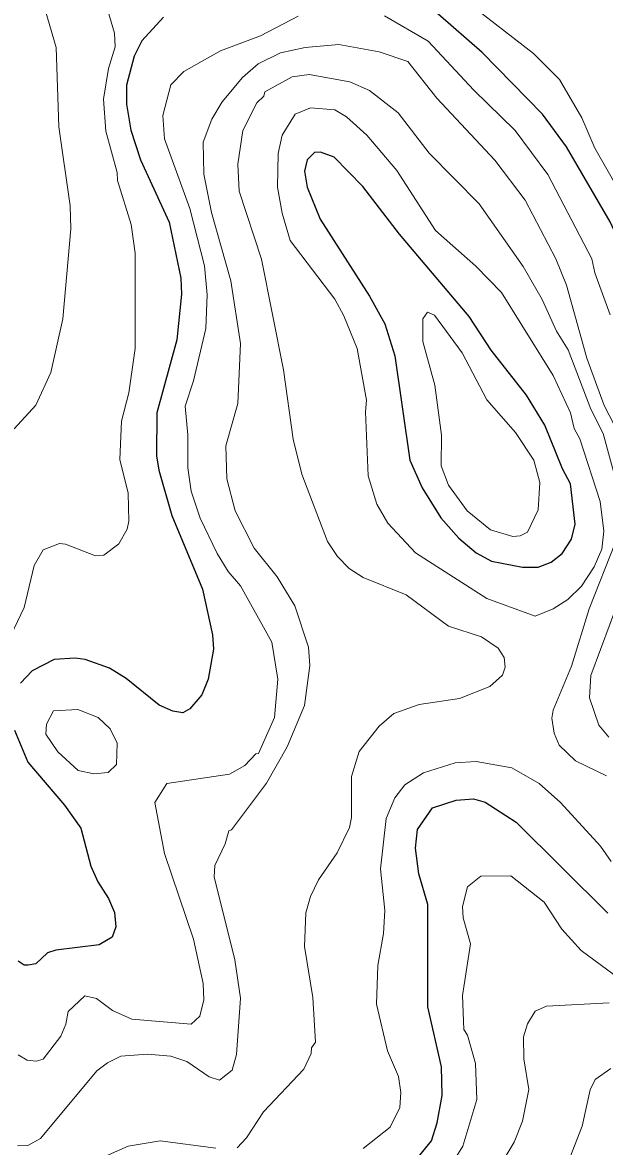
# Model space of a CAD drawing. Extents: x 673.3 to 698.5, y 6984.3 to 7012.3.
# Drawn here: x 683.926 to 684.61, y 6988.138 to 6989.457 of the extents above; entities that cross this region are included whole.
import ezdxf

# ---------------------------------------------------------------- set-up
doc = ezdxf.new("R2010")
doc.units = 0
doc.header["$LTSCALE"] = 0.032
doc.layers.add('1', color=7, linetype='Continuous', lineweight=25)
doc.layers.add('2', color=7, linetype='Continuous', lineweight=13)

msp = doc.modelspace()

# ---------------------------------------------------------------- linework, layer by layer
at = {"layer": '1'}
for points in [[(684.0917, 6989.4632), (684.0663, 6989.4355), (684.0571, 6989.4173), (684.0483, 6989.3835), (684.0481, 6989.3611), (684.0533, 6989.3305), (684.0648, 6989.2956), (684.0983, 6989.2226), (684.1122, 6989.1567), (684.113, 6989.1382), (684.1074, 6989.0845), (684.0838, 6988.9987), (684.0837, 6988.9482), (684.0863, 6988.9313), (684.1015, 6988.8782), (684.1374, 6988.7919), (684.1491, 6988.7382), (684.1505, 6988.7215), (684.1441, 6988.686), (684.1367, 6988.6679), (684.1226, 6988.6514), (684.1144, 6988.6467), (684.1026, 6988.6485), (684.0865, 6988.6555), (684.0477, 6988.6867), (684.0282, 6988.6991), (683.9998, 6988.7093), (683.9879, 6988.7109), (683.9632, 6988.7093), (683.9375, 6988.6957), (683.9237, 6988.6815)], [(684.796, 6988.8307), (684.785, 6988.8311), (684.7728, 6988.8405), (684.7457, 6988.9124), (684.7069, 6988.9803), (684.6565, 6989.1363), (684.6165, 6989.2229), (684.5652, 6989.3109), (684.5368, 6989.3492), (684.466, 6989.4217), (684.4142, 6989.467)], [(683.9167, 6988.6261), (683.9323, 6988.5885), (683.9754, 6988.5383), (683.9946, 6988.5114), (684.0062, 6988.4665), (684.0144, 6988.4482), (684.0273, 6988.4287), (684.034, 6988.4121), (684.0356, 6988.3956), (684.0313, 6988.3833), (684.016, 6988.3741), (683.9652, 6988.3681), (683.9556, 6988.3648), (683.9418, 6988.352), (683.9326, 6988.3504), (683.9279, 6988.3505), (683.9209, 6988.3551)], [(684.4133, 6988.1652), (684.4191, 6988.1974), (684.4185, 6988.231), (684.4022, 6988.3016), (684.4022, 6988.4218), (684.3916, 6988.4577), (684.3877, 6988.4879), (684.39, 6988.5098), (684.4079, 6988.535), (684.4356, 6988.544), (684.4559, 6988.5457), (684.4696, 6988.5417), (684.5062, 6988.5182), (684.6137, 6988.4116)], [(684.3679, 6988.0965), (684.4066, 6988.1444), (684.4133, 6988.1652)]]:
    msp.add_lwpolyline(points, dxfattribs=at)
msp.add_lwpolyline([(684.5699, 6988.9152), (684.5603, 6988.933), (684.5397, 6988.9841), (684.518, 6989.0194), (684.4765, 6989.0723), (684.4507, 6989.1118), (684.3688, 6989.2085), (684.3259, 6989.2645), (684.2922, 6989.2988), (684.276, 6989.3046), (684.2692, 6989.3043), (684.2605, 6989.2956), (684.2573, 6989.2822), (684.2606, 6989.2636), (684.2756, 6989.2259), (684.3337, 6989.1355), (684.3516, 6989.103), (684.3634, 6989.0655), (684.381, 6988.9433), (684.3956, 6988.9105), (684.4176, 6988.8754), (684.4385, 6988.8515), (684.459, 6988.8343), (684.4772, 6988.8245), (684.5134, 6988.8177), (684.532, 6988.8177), (684.5471, 6988.8234), (684.5599, 6988.8338), (684.5709, 6988.8506), (684.5755, 6988.8679)], close=True, dxfattribs=at)
at = {"layer": '2'}
for points in [[(683.9163, 6988.9801), (683.9419, 6989.0077), (683.9592, 6989.046), (683.9735, 6989.1089), (683.9827, 6989.2148), (683.9819, 6989.2418), (683.9689, 6989.3343), (683.9655, 6989.4275), (683.95, 6989.4812), (683.9317, 6989.519), (683.9145, 6989.5712)], [(683.9047, 6988.721), (683.928, 6988.7702), (683.9397, 6988.8196), (683.9503, 6988.838), (683.9695, 6988.8452), (683.9765, 6988.8444), (684.0119, 6988.8307), (684.0217, 6988.8315), (684.0393, 6988.845), (684.0491, 6988.8622), (684.0512, 6988.8717), (684.0503, 6988.9043), (684.0406, 6988.9441), (684.0423, 6988.989), (684.051, 6989.0223), (684.0585, 6989.0744), (684.0585, 6989.1863), (684.0536, 6989.2199), (684.0375, 6989.2716), (684.0372, 6989.2808), (684.0238, 6989.3295), (684.0211, 6989.3668), (684.0273, 6989.403), (684.0348, 6989.4285), (684.0341, 6989.4445), (684.0217, 6989.4874)], [(684.4484, 6989.4807), (684.5264, 6989.4206), (684.5571, 6989.3899), (684.5832, 6989.3448), (684.5984, 6989.3095), (684.645, 6989.2279), (684.6694, 6989.2021), (684.6966, 6989.1667), (684.7448, 6989.0956), (684.7493, 6989.0931), (684.7661, 6989.097), (684.7738, 6989.1083), (684.776, 6989.1149), (684.7779, 6989.1434), (684.7764, 6989.1658), (684.7654, 6989.2075), (684.7592, 6989.2277), (684.7096, 6989.2944), (684.7051, 6989.3046), (684.6844, 6989.3346), (684.6563, 6989.3935), (684.6513, 6989.4206), (684.6507, 6989.4468), (684.6551, 6989.4714)], [(684.2499, 6989.4642), (684.2057, 6989.4413), (684.1587, 6989.4235), (684.1158, 6989.3993), (684.1002, 6989.3836), (684.0911, 6989.3476), (684.0929, 6989.3203)], [(684.6166, 6989.1136), (684.5985, 6989.1629), (684.5949, 6989.1795), (684.5432, 6989.2784), (684.5047, 6989.33), (684.4563, 6989.3774), (684.4027, 6989.435), (684.3515, 6989.4648)], [(684.2031, 6989.4084), (684.229, 6989.4211), (684.258, 6989.4276), (684.2979, 6989.4309), (684.3449, 6989.4226), (684.3787, 6989.411), (684.4129, 6989.3681), (684.4808, 6989.2953), (684.5165, 6989.2482), (684.5527, 6989.1795), (684.5651, 6989.1486), (684.589, 6989.0627), (684.6096, 6989.0072), (684.6276, 6988.9727)], [(683.9204, 6988.1385), (683.9324, 6988.1386), (683.9473, 6988.1469), (684.0135, 6988.2262), (684.026, 6988.2358), (684.0417, 6988.2435), (684.073, 6988.246), (684.1003, 6988.2435), (684.1191, 6988.2372), (684.1454, 6988.2192), (684.1577, 6988.2154), (684.1723, 6988.2271), (684.1774, 6988.2457), (684.1821, 6988.3117), (684.1757, 6988.3567), (684.1514, 6988.4542), (684.152, 6988.4675), (684.1643, 6988.493), (684.1684, 6988.508), (684.1718, 6988.5093), (684.2128, 6988.564), (684.2371, 6988.6065), (684.2573, 6988.6551), (684.2638, 6988.702), (684.2619, 6988.7238), (684.2461, 6988.7722), (684.2254, 6988.8062), (684.1981, 6988.8399), (684.1759, 6988.8838), (684.166, 6988.9213), (684.165, 6988.96), (684.179, 6989.0098), (684.1822, 6989.0802), (684.1708, 6989.1535), (684.1482, 6989.234), (684.1391, 6989.2789), (684.1384, 6989.3163), (684.1487, 6989.3435), (684.1606, 6989.3639), (684.1845, 6989.3924), (684.2031, 6989.4084)], [(684.6244, 6988.9154), (684.6081, 6988.9743), (684.5937, 6989.0031), (684.5671, 6989.0725), (684.5536, 6989.0944), (684.5367, 6989.1318), (684.5141, 6989.1706), (684.4626, 6989.2442), (684.404, 6989.3036), (684.3673, 6989.3508), (684.3337, 6989.3771), (684.3108, 6989.3872), (684.2629, 6989.3958), (684.2428, 6989.3932), (684.2109, 6989.3754), (684.2097, 6989.3705), (684.2015, 6989.3626), (684.1851, 6989.3301), (684.1791, 6989.2906), (684.1806, 6989.259), (684.2068, 6989.179), (684.2327, 6989.0492), (684.2441, 6988.9678), (684.2544, 6988.9268), (684.2845, 6988.8476), (684.2962, 6988.8302), (684.3099, 6988.8162), (684.3262, 6988.8056), (684.3767, 6988.7852), (684.4264, 6988.7482), (684.4655, 6988.7357), (684.485, 6988.7225), (684.4921, 6988.7115), (684.4932, 6988.7002), (684.49, 6988.6907)], [(684.0929, 6989.3203), (684.1226, 6989.2385), (684.1399, 6989.1711), (684.1431, 6989.1372), (684.1415, 6989.0978), (684.127, 6989.0362), (684.1172, 6989.0066), (684.1203, 6988.973), (684.1204, 6988.9343), (684.1242, 6988.9066), (684.135, 6988.875), (684.1546, 6988.8338), (684.1678, 6988.8125), (684.182, 6988.7957), (684.219, 6988.7294), (684.2262, 6988.6863), (684.2222, 6988.641), (684.2035, 6988.5988), (684.2003, 6988.5984), (684.1871, 6988.5847), (684.1694, 6988.5745), (684.0956, 6988.5636), (684.0815, 6988.5415), (684.0929, 6988.4815), (684.127, 6988.3809), (684.1384, 6988.3288), (684.1392, 6988.3098), (684.1344, 6988.2905), (684.1244, 6988.2811), (684.0547, 6988.287), (684.0319, 6988.2971), (684.0131, 6988.3113), (683.9993, 6988.3143), (683.9796, 6988.2962), (683.977, 6988.2812), (683.9712, 6988.2669), (683.9504, 6988.2401), (683.9423, 6988.2379), (683.9317, 6988.2391), (683.921, 6988.2453)], [(684.6123, 6988.5725), (684.5759, 6988.5901), (684.5564, 6988.6087), (684.5506, 6988.6229), (684.548, 6988.6404), (684.5496, 6988.6499), (684.5711, 6988.7014), (684.5919, 6988.7688), (684.6228, 6988.847)], [(684.6278, 6988.7821), (684.5936, 6988.6906), (684.5921, 6988.6642), (684.6032, 6988.6323), (684.6148, 6988.618)], [(684.49, 6988.6907), (684.4751, 6988.6775), (684.4394, 6988.6635), (684.3919, 6988.6564), (684.3624, 6988.6458), (684.3449, 6988.6309), (684.3217, 6988.6013), (684.3126, 6988.572), (684.3126, 6988.5238), (684.3103, 6988.512), (684.2956, 6988.4824), (684.274, 6988.4507), (684.2643, 6988.431), (684.2588, 6988.4119), (684.2573, 6988.3724), (684.267, 6988.3125), (684.2702, 6988.2599), (684.2655, 6988.2533), (684.2652, 6988.2466), (684.2566, 6988.2284), (684.2092, 6988.1783), (684.1892, 6988.1477), (684.1781, 6988.1362)], [(684.3262, 6988.1352), (684.358, 6988.1602), (684.3694, 6988.1835), (684.3704, 6988.2009), (684.3679, 6988.2199), (684.3548, 6988.2498), (684.3419, 6988.3046), (684.3436, 6988.3502), (684.35, 6988.3874), (684.3516, 6988.4147), (684.3468, 6988.4633), (684.3533, 6988.5225), (684.3636, 6988.5468), (684.3753, 6988.5619), (684.397, 6988.576), (684.4345, 6988.5881), (684.459, 6988.5896), (684.501, 6988.5821), (684.5331, 6988.5637), (684.5581, 6988.5412), (684.6051, 6988.4901), (684.6175, 6988.472)], [(684.621, 6988.3389), (684.5824, 6988.3677), (684.5596, 6988.3926), (684.5391, 6988.4242), (684.4997, 6988.4552), (684.4647, 6988.455), (684.4488, 6988.4424), (684.4428, 6988.4194), (684.4439, 6988.4058), (684.4525, 6988.3753), (684.4429, 6988.3149), (684.4446, 6988.275), (684.4487, 6988.2682), (684.4583, 6988.2348), (684.46, 6988.1929), (684.4434, 6988.1378), (684.3965, 6988.0624)], [(684.4691, 6988.0852), (684.5036, 6988.1428), (684.5135, 6988.1675), (684.5211, 6988.2043), (684.5152, 6988.2404), (684.5146, 6988.2661), (684.5193, 6988.2816), (684.5284, 6988.2964), (684.5417, 6988.3022), (684.6153, 6988.3062)], [(684.6173, 6988.229), (684.5989, 6988.2162), (684.5929, 6988.2042), (684.5837, 6988.1613), (684.4913, 6987.9244)], [(684.1532, 6988.1356), (684.088, 6988.1442), (684.0501, 6988.1378), (683.9809, 6988.1074)]]:
    msp.add_lwpolyline(points, dxfattribs=at)
for points in [[(684.5699, 6988.9989), (684.5494, 6989.0427), (684.4887, 6989.1399), (684.4586, 6989.1707), (684.4111, 6989.2128), (684.3657, 6989.2833), (684.3307, 6989.3248), (684.3067, 6989.3463), (684.2932, 6989.3544), (684.2646, 6989.3567), (684.2464, 6989.3491), (684.2313, 6989.3245), (684.2264, 6989.3031), (684.2256, 6989.2635), (684.2311, 6989.233), (684.2407, 6989.201), (684.293, 6989.132), (684.3035, 6989.1127), (684.3191, 6989.0741), (684.3304, 6989.0134), (684.3289, 6989), (684.3322, 6988.9249), (684.3425, 6988.8915), (684.3551, 6988.8691), (684.3879, 6988.8344), (684.4717, 6988.7808), (684.5284, 6988.76), (684.5494, 6988.7686), (684.5666, 6988.7795), (684.5828, 6988.7954), (684.5978, 6988.8179), (684.6065, 6988.8388), (684.609, 6988.8598), (684.6049, 6988.8945), (684.5809, 6988.9681), (684.5742, 6988.9803)], [(684.5054, 6988.9758), (684.4716, 6989.0138), (684.4426, 6989.0693), (684.4101, 6989.1134), (684.4018, 6989.117), (684.3965, 6989.1092), (684.3965, 6989.0825), (684.4103, 6989.031), (684.4184, 6988.9727), (684.418, 6988.9367), (684.4264, 6988.914), (684.4486, 6988.8836), (684.4757, 6988.8615), (684.5021, 6988.8536), (684.5107, 6988.8544), (684.5195, 6988.8586), (684.5317, 6988.8847), (684.534, 6988.917), (684.5266, 6988.9433)], [(684.0266, 6988.5765), (684.0365, 6988.586), (684.0373, 6988.6108), (684.0292, 6988.6277), (684.015, 6988.641), (683.9909, 6988.6506), (683.9625, 6988.6489), (683.9542, 6988.6334), (683.9535, 6988.6215), (683.9675, 6988.6008), (683.9913, 6988.5791), (684.01, 6988.575)]]:
    msp.add_lwpolyline(points, close=True, dxfattribs=at)

doc.saveas('drawing.dxf')
